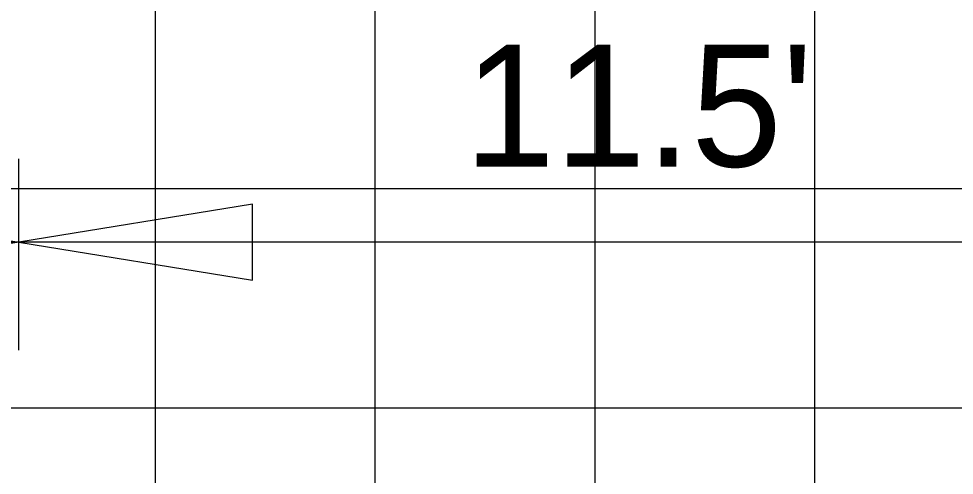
# Model space of a CAD drawing. Extents: x 1797809 to 2198143, y 249608 to 1237864.
# Drawn here: x 2196455.46 to 2196463.97, y 1237297.5 to 1237301.66 of the extents above; entities that cross this region are included whole.
import ezdxf

# ---------------------------------------------------------------- set-up
doc = ezdxf.new("R2010")
doc.units = 0
for name, color, linetype in [('GSDIMS', 7, 'Continuous'), ('GSSHT', 7, 'Continuous'), ('Level 55', 7, 'Continuous')]:
    doc.layers.add(name, color=color, linetype=linetype)

msp = doc.modelspace()

# ---------------------------------------------------------------- linework, layer by layer
at = {"layer": 'GSDIMS'}
for p, q in [((2196455.4623, 1237298.6365), (2196455.4623, 1237300.3779)), ((2196455.4623, 1237299.6201), (2196440.5965, 1237299.6201)), ((2196466.9508, 1237299.6201), (2196455.4623, 1237299.6201))]:
    msp.add_line(p, q, dxfattribs=at)
for points in [[(2196455.4623, 1237299.6201), (2196453.3339, 1237299.2729), (2196453.3339, 1237299.9673)], [(2196455.4623, 1237299.6201), (2196457.5907, 1237299.2729), (2196457.5907, 1237299.9673)]]:
    msp.add_lwpolyline(points, close=True, dxfattribs=at)
at = {"layer": 'GSSHT'}
for p, q in [((2196456.7065, 1237258.1062), (2196456.7065, 1237318.1062)), ((2196458.7065, 1237258.1062), (2196458.7065, 1237318.1062)), ((2196460.7065, 1237258.1062), (2196460.7065, 1237318.1062)), ((2196462.7065, 1237258.1062), (2196462.7065, 1237318.1062)), ((2196544.7065, 1237300.1062), (2196414.7065, 1237300.1062)), ((2196544.7065, 1237298.1062), (2196414.7065, 1237298.1062))]:
    msp.add_line(p, q, dxfattribs=at)

# ---------------------------------------------------------------- texts
at = {"layer": 'Level 55'}
msp.add_text("11.5'", height=1.11046, dxfattribs=at).set_placement((2196459.5159, 1237300.3083))

doc.saveas('drawing.dxf')
